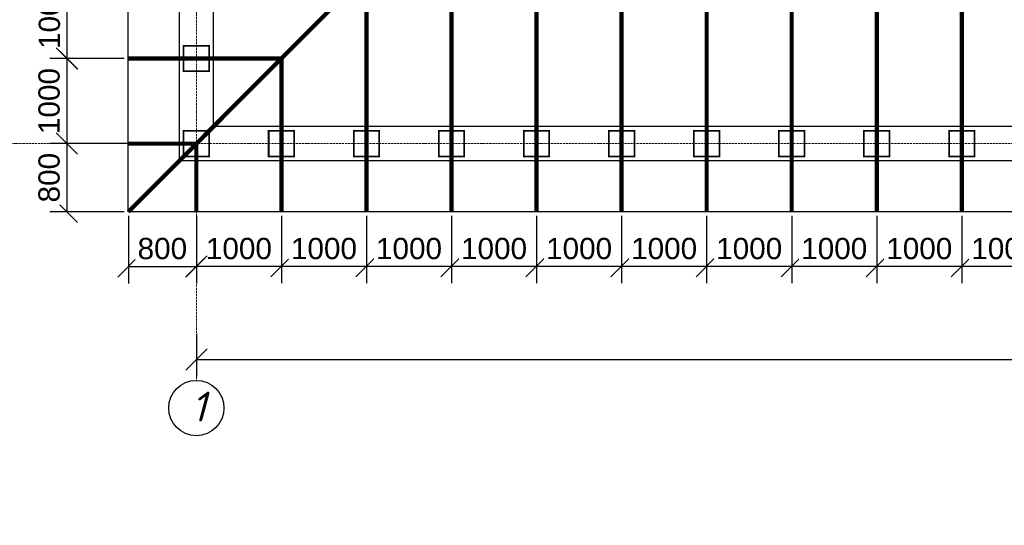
# Model space of a CAD drawing. Header units: millimetres. Extents: x 363306 to 7757304, y 1022887 to 1207196.
# Tile 679 of 1056: x 2357701 to 2369279, y 1065381 to 1071321. Entities that reach past the tile are written whole.
import ezdxf

# ---------------------------------------------------------------- set-up
doc = ezdxf.new("R2010")
doc.units = ezdxf.units.MM
doc.linetypes.add('ACAD_ISO10W100', pattern=[18, 12, -3, 0, -3])
doc.layers.add('0 @ 100', color=7, linetype='Continuous')
doc.layers.add('A3 pdf uchun', color=7, linetype='Continuous')
doc.layers.add('PLAN', color=250, linetype='Continuous', lineweight=25)
doc.styles.add('Arial Gyr', font='arial.ttf')
doc.styles.add('iso', font='isocpeur.TTF')
doc.styles.get("Standard").update_dxf_attribs({"font": 'isocpeui.ttf'})
doc.styles.add('ГОСТ 2.304', font='isocpeui.ttf')
doc.dimstyles.new('9580548', dxfattribs={"dimtxt": 250, "dimasz": 250, "dimexe": 200, "dimexo": 50, "dimgap": 80, "dimtad": 1, "dimtxsty": 'Arial Gyr', "dimblk": 'OBLIQUE', "dimcen": 2.5, "dimadec": 0, "dimazin": 0, "dimtfac": 1, "dimtmove": 0, "dimatfit": 1, "dimldrblk": 'OBLIQUE', "dimfxl": 0, "dimarcsym": 0})

# ---------------------------------------------------------------- blocks, each defined once
blk = doc.blocks.new('*U2058')
at = {"color": 5, "lineweight": 0, "const_width": 20}
blk.add_lwpolyline([(-150, 150), (150, 150), (150, -150), (-150, -150)], close=True, dxfattribs=at)
blk = doc.blocks.new('*U2059')
at = {"layer": 'A3 pdf uchun', "color": 0, "linetype": 'ByBlock', "lineweight": -2, "transparency": 16777216}
for p in [(0, 0), (1000, 0), (2000, 0), (3000, 0), (4000, 0), (5000, 0), (6000, 0), (7000, 0), (8000, 0)]:
    blk.add_blockref('*U2058', p, dxfattribs=at)
blk = doc.blocks.new('*U2050')
at = {"color": 5, "lineweight": 0, "const_width": 20}
blk.add_lwpolyline([(-150, 150), (150, 150), (150, -150), (-150, -150)], close=True, dxfattribs=at)
blk = doc.blocks.new('*U2051')
at = {"layer": 'A3 pdf uchun', "color": 0, "linetype": 'ByBlock', "lineweight": -2, "transparency": 16777216}
for p in [(0, 6000), (0, 5000), (0, 4000), (0, 3000), (0, 2000), (0, 1000), (0, 0)]:
    blk.add_blockref('*U2050', p, dxfattribs=at)
blk = doc.blocks.new('_Oblique')
at = {"color": 0, "linetype": 'ByBlock', "lineweight": -2}
blk.add_line((-0.5, -0.5), (0.5, 0.5), dxfattribs=at)
blk = doc.blocks.new('*D2060')
at = {"color": 0, "lineweight": -2, "ltscale": 0.05, "transparency": 16777216}
for p, q in [((2359779, 1067632), (2359779, 1067129)), ((2386779, 1067632), (2386779, 1067129)), ((2359779, 1067329), (2386779, 1067329))]:
    blk.add_line(p, q, dxfattribs=at)
at = {"layer": 'Defpoints', "color": 0, "lineweight": 30, "ltscale": 0.05, "transparency": 16777216}
for p in [(2359779, 1067682), (2386779, 1067682, 0), (2386779, 1067329)]:
    blk.add_point(p, dxfattribs=at)
at = {"color": 0, "lineweight": -2, "ltscale": 0.05, "transparency": 16777216, "xscale": 250, "yscale": 250, "zscale": 250, "rotation": 180}
blk.add_blockref('_Oblique', (2359779, 1067329), dxfattribs=at)
at = {"color": 0, "lineweight": -2, "ltscale": 0.05, "transparency": 16777216, "xscale": 250, "yscale": 250, "zscale": 250}
blk.add_blockref('_Oblique', (2386779, 1067329), dxfattribs=at)
at = {"color": 0, "lineweight": 0, "ltscale": 0.05, "transparency": 16777216, "insert": (2373279, 1067536), "char_height": 250, "attachment_point": 5, "style": 'Arial Gyr', "bg_fill": 3, "box_fill_scale": 1.1, "bg_fill_color": 256, "bg_fill_true_color": 13158600, "bg_fill_transparency": 0}
blk.add_mtext('26300', dxfattribs=at)
blk = doc.blocks.new('*D2093')
at = {"color": 0, "lineweight": -2, "ltscale": 0.05, "transparency": 16777216}
for p, q in [((2359779, 1069015), (2359779, 1068224)), ((2360779, 1069015), (2360779, 1068224)), ((2359779, 1068424), (2360779, 1068424))]:
    blk.add_line(p, q, dxfattribs=at)
at = {"layer": 'Defpoints', "color": 0, "lineweight": 30, "ltscale": 0.05, "transparency": 16777216}
for p in [(2359779, 1069065), (2360779, 1069065), (2360779, 1068424)]:
    blk.add_point(p, dxfattribs=at)
at = {"color": 0, "lineweight": -2, "ltscale": 0.05, "transparency": 16777216, "xscale": 250, "yscale": 250, "zscale": 250, "rotation": 180}
blk.add_blockref('_Oblique', (2359779, 1068424), dxfattribs=at)
at = {"color": 0, "lineweight": -2, "ltscale": 0.05, "transparency": 16777216, "xscale": 250, "yscale": 250, "zscale": 250}
blk.add_blockref('_Oblique', (2360779, 1068424), dxfattribs=at)
at = {"color": 0, "lineweight": 0, "ltscale": 0.05, "transparency": 16777216, "insert": (2360279, 1068631), "char_height": 250, "attachment_point": 5, "style": 'Arial Gyr', "bg_fill": 3, "box_fill_scale": 1.1, "bg_fill_color": 256, "bg_fill_true_color": 13158600, "bg_fill_transparency": 0}
blk.add_mtext('1000', dxfattribs=at)
blk = doc.blocks.new('*D2094')
at = {"color": 0, "lineweight": -2, "ltscale": 0.05, "transparency": 16777216}
for p, q in [((2360779, 1069015), (2360779, 1068224)), ((2361779, 1069015), (2361779, 1068224)), ((2360779, 1068424), (2361779, 1068424))]:
    blk.add_line(p, q, dxfattribs=at)
at = {"layer": 'Defpoints', "color": 0, "lineweight": 30, "ltscale": 0.05, "transparency": 16777216}
for p in [(2360779, 1069065), (2361779, 1069065), (2361779, 1068424)]:
    blk.add_point(p, dxfattribs=at)
at = {"color": 0, "lineweight": -2, "ltscale": 0.05, "transparency": 16777216, "xscale": 250, "yscale": 250, "zscale": 250, "rotation": 180}
blk.add_blockref('_Oblique', (2360779, 1068424), dxfattribs=at)
at = {"color": 0, "lineweight": -2, "ltscale": 0.05, "transparency": 16777216, "xscale": 250, "yscale": 250, "zscale": 250}
blk.add_blockref('_Oblique', (2361779, 1068424), dxfattribs=at)
at = {"color": 0, "lineweight": 0, "ltscale": 0.05, "transparency": 16777216, "insert": (2361279, 1068631), "char_height": 250, "attachment_point": 5, "style": 'Arial Gyr', "bg_fill": 3, "box_fill_scale": 1.1, "bg_fill_color": 256, "bg_fill_true_color": 13158600, "bg_fill_transparency": 0}
blk.add_mtext('1000', dxfattribs=at)
blk = doc.blocks.new('*D2095')
at = {"color": 0, "lineweight": -2, "ltscale": 0.05, "transparency": 16777216}
for p, q in [((2361779, 1069015), (2361779, 1068224)), ((2362779, 1069015), (2362779, 1068224)), ((2361779, 1068424), (2362779, 1068424))]:
    blk.add_line(p, q, dxfattribs=at)
at = {"layer": 'Defpoints', "color": 0, "lineweight": 30, "ltscale": 0.05, "transparency": 16777216}
for p in [(2361779, 1069065), (2362779, 1069065), (2362779, 1068424)]:
    blk.add_point(p, dxfattribs=at)
at = {"color": 0, "lineweight": -2, "ltscale": 0.05, "transparency": 16777216, "xscale": 250, "yscale": 250, "zscale": 250, "rotation": 180}
blk.add_blockref('_Oblique', (2361779, 1068424), dxfattribs=at)
at = {"color": 0, "lineweight": -2, "ltscale": 0.05, "transparency": 16777216, "xscale": 250, "yscale": 250, "zscale": 250}
blk.add_blockref('_Oblique', (2362779, 1068424), dxfattribs=at)
at = {"color": 0, "lineweight": 0, "ltscale": 0.05, "transparency": 16777216, "insert": (2362279, 1068631), "char_height": 250, "attachment_point": 5, "style": 'Arial Gyr', "bg_fill": 3, "box_fill_scale": 1.1, "bg_fill_color": 256, "bg_fill_true_color": 13158600, "bg_fill_transparency": 0}
blk.add_mtext('1000', dxfattribs=at)
blk = doc.blocks.new('*D2096')
at = {"color": 0, "lineweight": -2, "ltscale": 0.05, "transparency": 16777216}
for p, q in [((2362779, 1069015), (2362779, 1068224)), ((2363779, 1069015), (2363779, 1068224)), ((2362779, 1068424), (2363779, 1068424))]:
    blk.add_line(p, q, dxfattribs=at)
at = {"layer": 'Defpoints', "color": 0, "lineweight": 30, "ltscale": 0.05, "transparency": 16777216}
for p in [(2362779, 1069065), (2363779, 1069065), (2363779, 1068424)]:
    blk.add_point(p, dxfattribs=at)
at = {"color": 0, "lineweight": -2, "ltscale": 0.05, "transparency": 16777216, "xscale": 250, "yscale": 250, "zscale": 250, "rotation": 180}
blk.add_blockref('_Oblique', (2362779, 1068424), dxfattribs=at)
at = {"color": 0, "lineweight": -2, "ltscale": 0.05, "transparency": 16777216, "xscale": 250, "yscale": 250, "zscale": 250}
blk.add_blockref('_Oblique', (2363779, 1068424), dxfattribs=at)
at = {"color": 0, "lineweight": 0, "ltscale": 0.05, "transparency": 16777216, "insert": (2363279, 1068631), "char_height": 250, "attachment_point": 5, "style": 'Arial Gyr', "bg_fill": 3, "box_fill_scale": 1.1, "bg_fill_color": 256, "bg_fill_true_color": 13158600, "bg_fill_transparency": 0}
blk.add_mtext('1000', dxfattribs=at)
blk = doc.blocks.new('*D2097')
at = {"color": 0, "lineweight": -2, "ltscale": 0.05, "transparency": 16777216}
for p, q in [((2363779, 1069015), (2363779, 1068224)), ((2364779, 1069015), (2364779, 1068224)), ((2363779, 1068424), (2364779, 1068424))]:
    blk.add_line(p, q, dxfattribs=at)
at = {"layer": 'Defpoints', "color": 0, "lineweight": 30, "ltscale": 0.05, "transparency": 16777216}
for p in [(2363779, 1069065), (2364779, 1069065), (2364779, 1068424)]:
    blk.add_point(p, dxfattribs=at)
at = {"color": 0, "lineweight": -2, "ltscale": 0.05, "transparency": 16777216, "xscale": 250, "yscale": 250, "zscale": 250, "rotation": 180}
blk.add_blockref('_Oblique', (2363779, 1068424), dxfattribs=at)
at = {"color": 0, "lineweight": -2, "ltscale": 0.05, "transparency": 16777216, "xscale": 250, "yscale": 250, "zscale": 250}
blk.add_blockref('_Oblique', (2364779, 1068424), dxfattribs=at)
at = {"color": 0, "lineweight": 0, "ltscale": 0.05, "transparency": 16777216, "insert": (2364279, 1068631), "char_height": 250, "attachment_point": 5, "style": 'Arial Gyr', "bg_fill": 3, "box_fill_scale": 1.1, "bg_fill_color": 256, "bg_fill_true_color": 13158600, "bg_fill_transparency": 0}
blk.add_mtext('1000', dxfattribs=at)
blk = doc.blocks.new('*D2098')
at = {"color": 0, "lineweight": -2, "ltscale": 0.05, "transparency": 16777216}
for p, q in [((2364779, 1069015), (2364779, 1068224)), ((2365779, 1069015), (2365779, 1068224)), ((2364779, 1068424), (2365779, 1068424))]:
    blk.add_line(p, q, dxfattribs=at)
at = {"layer": 'Defpoints', "color": 0, "lineweight": 30, "ltscale": 0.05, "transparency": 16777216}
for p in [(2364779, 1069065), (2365779, 1069065), (2365779, 1068424)]:
    blk.add_point(p, dxfattribs=at)
at = {"color": 0, "lineweight": -2, "ltscale": 0.05, "transparency": 16777216, "xscale": 250, "yscale": 250, "zscale": 250, "rotation": 180}
blk.add_blockref('_Oblique', (2364779, 1068424), dxfattribs=at)
at = {"color": 0, "lineweight": -2, "ltscale": 0.05, "transparency": 16777216, "xscale": 250, "yscale": 250, "zscale": 250}
blk.add_blockref('_Oblique', (2365779, 1068424), dxfattribs=at)
at = {"color": 0, "lineweight": 0, "ltscale": 0.05, "transparency": 16777216, "insert": (2365279, 1068631), "char_height": 250, "attachment_point": 5, "style": 'Arial Gyr', "bg_fill": 3, "box_fill_scale": 1.1, "bg_fill_color": 256, "bg_fill_true_color": 13158600, "bg_fill_transparency": 0}
blk.add_mtext('1000', dxfattribs=at)
blk = doc.blocks.new('*D2099')
at = {"color": 0, "lineweight": -2, "ltscale": 0.05, "transparency": 16777216}
for p, q in [((2365779, 1069015), (2365779, 1068224)), ((2366779, 1069015), (2366779, 1068224)), ((2365779, 1068424), (2366779, 1068424))]:
    blk.add_line(p, q, dxfattribs=at)
at = {"layer": 'Defpoints', "color": 0, "lineweight": 30, "ltscale": 0.05, "transparency": 16777216}
for p in [(2365779, 1069065), (2366779, 1069065), (2366779, 1068424)]:
    blk.add_point(p, dxfattribs=at)
at = {"color": 0, "lineweight": -2, "ltscale": 0.05, "transparency": 16777216, "xscale": 250, "yscale": 250, "zscale": 250, "rotation": 180}
blk.add_blockref('_Oblique', (2365779, 1068424), dxfattribs=at)
at = {"color": 0, "lineweight": -2, "ltscale": 0.05, "transparency": 16777216, "xscale": 250, "yscale": 250, "zscale": 250}
blk.add_blockref('_Oblique', (2366779, 1068424), dxfattribs=at)
at = {"color": 0, "lineweight": 0, "ltscale": 0.05, "transparency": 16777216, "insert": (2366279, 1068631), "char_height": 250, "attachment_point": 5, "style": 'Arial Gyr', "bg_fill": 3, "box_fill_scale": 1.1, "bg_fill_color": 256, "bg_fill_true_color": 13158600, "bg_fill_transparency": 0}
blk.add_mtext('1000', dxfattribs=at)
blk = doc.blocks.new('*D2100')
at = {"color": 0, "lineweight": -2, "ltscale": 0.05, "transparency": 16777216}
for p, q in [((2366779, 1069015), (2366779, 1068224)), ((2367779, 1069015), (2367779, 1068224)), ((2366779, 1068424), (2367779, 1068424))]:
    blk.add_line(p, q, dxfattribs=at)
at = {"layer": 'Defpoints', "color": 0, "lineweight": 30, "ltscale": 0.05, "transparency": 16777216}
for p in [(2366779, 1069065), (2367779, 1069065), (2367779, 1068424)]:
    blk.add_point(p, dxfattribs=at)
at = {"color": 0, "lineweight": -2, "ltscale": 0.05, "transparency": 16777216, "xscale": 250, "yscale": 250, "zscale": 250, "rotation": 180}
blk.add_blockref('_Oblique', (2366779, 1068424), dxfattribs=at)
at = {"color": 0, "lineweight": -2, "ltscale": 0.05, "transparency": 16777216, "xscale": 250, "yscale": 250, "zscale": 250}
blk.add_blockref('_Oblique', (2367779, 1068424), dxfattribs=at)
at = {"color": 0, "lineweight": 0, "ltscale": 0.05, "transparency": 16777216, "insert": (2367279, 1068631), "char_height": 250, "attachment_point": 5, "style": 'Arial Gyr', "bg_fill": 3, "box_fill_scale": 1.1, "bg_fill_color": 256, "bg_fill_true_color": 13158600, "bg_fill_transparency": 0}
blk.add_mtext('1000', dxfattribs=at)
blk = doc.blocks.new('*D2101')
at = {"color": 0, "lineweight": -2, "ltscale": 0.05, "transparency": 16777216}
for p, q in [((2367779, 1069015), (2367779, 1068224)), ((2368779, 1069015), (2368779, 1068224)), ((2367779, 1068424), (2368779, 1068424))]:
    blk.add_line(p, q, dxfattribs=at)
at = {"layer": 'Defpoints', "color": 0, "lineweight": 30, "ltscale": 0.05, "transparency": 16777216}
for p in [(2367779, 1069065), (2368779, 1069065), (2368779, 1068424)]:
    blk.add_point(p, dxfattribs=at)
at = {"color": 0, "lineweight": -2, "ltscale": 0.05, "transparency": 16777216, "xscale": 250, "yscale": 250, "zscale": 250, "rotation": 180}
blk.add_blockref('_Oblique', (2367779, 1068424), dxfattribs=at)
at = {"color": 0, "lineweight": -2, "ltscale": 0.05, "transparency": 16777216, "xscale": 250, "yscale": 250, "zscale": 250}
blk.add_blockref('_Oblique', (2368779, 1068424), dxfattribs=at)
at = {"color": 0, "lineweight": 0, "ltscale": 0.05, "transparency": 16777216, "insert": (2368279, 1068631), "char_height": 250, "attachment_point": 5, "style": 'Arial Gyr', "bg_fill": 3, "box_fill_scale": 1.1, "bg_fill_color": 256, "bg_fill_true_color": 13158600, "bg_fill_transparency": 0}
blk.add_mtext('1000', dxfattribs=at)
blk = doc.blocks.new('*D2102')
at = {"color": 0, "lineweight": -2, "ltscale": 0.05, "transparency": 16777216}
for p, q in [((2368779, 1069015), (2368779, 1068224)), ((2369779, 1069015), (2369779, 1068224)), ((2368779, 1068424), (2369779, 1068424))]:
    blk.add_line(p, q, dxfattribs=at)
at = {"layer": 'Defpoints', "color": 0, "lineweight": 30, "ltscale": 0.05, "transparency": 16777216}
for p in [(2368779, 1069065), (2369779, 1069065), (2369779, 1068424)]:
    blk.add_point(p, dxfattribs=at)
at = {"color": 0, "lineweight": -2, "ltscale": 0.05, "transparency": 16777216, "xscale": 250, "yscale": 250, "zscale": 250, "rotation": 180}
blk.add_blockref('_Oblique', (2368779, 1068424), dxfattribs=at)
at = {"color": 0, "lineweight": -2, "ltscale": 0.05, "transparency": 16777216, "xscale": 250, "yscale": 250, "zscale": 250}
blk.add_blockref('_Oblique', (2369779, 1068424), dxfattribs=at)
at = {"color": 0, "lineweight": 0, "ltscale": 0.05, "transparency": 16777216, "insert": (2369279, 1068631), "char_height": 250, "attachment_point": 5, "style": 'Arial Gyr', "bg_fill": 3, "box_fill_scale": 1.1, "bg_fill_color": 256, "bg_fill_true_color": 13158600, "bg_fill_transparency": 0}
blk.add_mtext('1000', dxfattribs=at)
blk = doc.blocks.new('*D2295')
at = {"color": 0, "lineweight": -2, "ltscale": 0.05, "transparency": 16777216}
for p, q in [((2358929, 1071865), (2358060, 1071865)), ((2358260, 1070865), (2358260, 1071865)), ((2358929, 1070865), (2358060, 1070865))]:
    blk.add_line(p, q, dxfattribs=at)
at = {"layer": 'Defpoints', "color": 0, "lineweight": 30, "ltscale": 0.05, "transparency": 16777216}
for p in [(2358260, 1071865), (2358979, 1071865), (2358979, 1070865)]:
    blk.add_point(p, dxfattribs=at)
at = {"color": 0, "lineweight": -2, "ltscale": 0.05, "transparency": 16777216, "xscale": 250, "yscale": 250, "zscale": 250}
for p, rotation in [((2358260, 1071865), 90), ((2358260, 1070865), 270)]:
    blk.add_blockref('_Oblique', p, dxfattribs=dict(at, rotation=rotation))
at = {"color": 0, "lineweight": 0, "ltscale": 0.05, "transparency": 16777216, "insert": (2358052, 1071365), "char_height": 250, "attachment_point": 5, "rotation": 90, "style": 'Arial Gyr', "bg_fill": 3, "box_fill_scale": 1.1, "bg_fill_color": 256, "bg_fill_true_color": 13158600, "bg_fill_transparency": 0}
blk.add_mtext('1000', dxfattribs=at)
blk = doc.blocks.new('*D2311')
at = {"color": 0, "lineweight": -2, "ltscale": 0.05, "transparency": 16777216}
for p, q in [((2358979, 1069015), (2358979, 1068223)), ((2359779, 1069015), (2359779, 1068223)), ((2358979, 1068423), (2359779, 1068423))]:
    blk.add_line(p, q, dxfattribs=at)
at = {"layer": 'Defpoints', "color": 0, "lineweight": 30, "ltscale": 0.05, "transparency": 16777216}
for p in [(2358979, 1069065), (2359779, 1069065), (2359779, 1068423)]:
    blk.add_point(p, dxfattribs=at)
at = {"color": 0, "lineweight": -2, "ltscale": 0.05, "transparency": 16777216, "xscale": 250, "yscale": 250, "zscale": 250, "rotation": 180}
blk.add_blockref('_Oblique', (2358979, 1068423), dxfattribs=at)
at = {"color": 0, "lineweight": -2, "ltscale": 0.05, "transparency": 16777216, "xscale": 250, "yscale": 250, "zscale": 250}
blk.add_blockref('_Oblique', (2359779, 1068423), dxfattribs=at)
at = {"color": 0, "lineweight": 0, "ltscale": 0.05, "transparency": 16777216, "insert": (2359379, 1068631), "char_height": 250, "attachment_point": 5, "style": 'Arial Gyr', "bg_fill": 3, "box_fill_scale": 1.1, "bg_fill_color": 256, "bg_fill_true_color": 13158600, "bg_fill_transparency": 0}
blk.add_mtext('800', dxfattribs=at)
blk = doc.blocks.new('*D2259')
at = {"color": 0, "lineweight": -2, "ltscale": 0.05, "transparency": 16777216}
for p, q in [((2358929, 1070865), (2358056, 1070865)), ((2358256, 1070865), (2358256, 1069865)), ((2359028, 1069865), (2358056, 1069865))]:
    blk.add_line(p, q, dxfattribs=at)
at = {"layer": 'Defpoints', "color": 0, "lineweight": 30, "ltscale": 0.05, "transparency": 16777216}
for p in [(2358979, 1070865), (2358256, 1069865), (2359078, 1069865)]:
    blk.add_point(p, dxfattribs=at)
at = {"color": 0, "lineweight": -2, "ltscale": 0.05, "transparency": 16777216, "xscale": 250, "yscale": 250, "zscale": 250}
for p, rotation in [((2358256, 1070865), 90), ((2358256, 1069865), 270)]:
    blk.add_blockref('_Oblique', p, dxfattribs=dict(at, rotation=rotation))
at = {"color": 0, "lineweight": 0, "ltscale": 0.05, "transparency": 16777216, "insert": (2358048, 1070365), "char_height": 250, "attachment_point": 5, "rotation": 90, "style": 'Arial Gyr', "bg_fill": 3, "box_fill_scale": 1.1, "bg_fill_color": 256, "bg_fill_true_color": 13158600, "bg_fill_transparency": 0}
blk.add_mtext('1000', dxfattribs=at)
blk = doc.blocks.new('*D2260')
at = {"color": 0, "lineweight": -2, "ltscale": 0.05, "transparency": 16777216}
for p, q in [((2359028, 1069865), (2358056, 1069865)), ((2358256, 1069865), (2358256, 1069065)), ((2358929, 1069065), (2358056, 1069065))]:
    blk.add_line(p, q, dxfattribs=at)
at = {"layer": 'Defpoints', "color": 0, "lineweight": 30, "ltscale": 0.05, "transparency": 16777216}
for p in [(2359078, 1069865), (2358256, 1069065), (2358979, 1069065)]:
    blk.add_point(p, dxfattribs=at)
at = {"color": 0, "lineweight": -2, "ltscale": 0.05, "transparency": 16777216, "xscale": 250, "yscale": 250, "zscale": 250}
for p, rotation in [((2358256, 1069865), 90), ((2358256, 1069065), 270)]:
    blk.add_blockref('_Oblique', p, dxfattribs=dict(at, rotation=rotation))
at = {"color": 0, "lineweight": 0, "ltscale": 0.05, "transparency": 16777216, "insert": (2358048, 1069465), "char_height": 250, "attachment_point": 5, "rotation": 90, "style": 'Arial Gyr', "bg_fill": 3, "box_fill_scale": 1.1, "bg_fill_color": 256, "bg_fill_true_color": 13158600, "bg_fill_transparency": 0}
blk.add_mtext('800', dxfattribs=at)

msp = doc.modelspace()

# ---------------------------------------------------------------- linework, layer by layer
at = {"ltscale": 100}
for p, q in [((2358978.794, 1069064.671, 0), (2358978.794, 1086264.671, 0)), ((2387578.794, 1069064.671, 0), (2358978.794, 1069064.671, 0))]:
    msp.add_line(p, q, dxfattribs=at)
at = {"color": 252, "ltscale": 800}
for p, q in [((2359578.794, 1069664.671, 0), (2359578.794, 1085664.671, 0)), ((2359978.794, 1070064.671, 0), (2359978.794, 1085264.671, 0)), ((2386578.794, 1070064.671, 0), (2359978.794, 1070064.671, 0)), ((2386978.794, 1069664.671, 0), (2359578.794, 1069664.671, 0))]:
    msp.add_line(p, q, dxfattribs=at)
at = {"color": 251, "linetype": 'ACAD_ISO10W100', "lineweight": 9, "ltscale": 2, "true_color": 0x636466}
for p, q in [((2359778.794, 1085464.671, 0), (2359778.794, 1067083.448, 0)), ((2356039.626, 1069864.671, 0), (2386778.794, 1069864.671, 0))]:
    msp.add_line(p, q, dxfattribs=at)
at = {"color": 159, "lineweight": 0, "true_color": 0x22346e, "const_width": 50, "elevation": 0}
msp.add_lwpolyline([(2358978.794, 1069064.671), (2367578.794, 1077664.671), (2358978.794, 1086264.671)], dxfattribs=at)
at = {"color": 116, "lineweight": 0, "true_color": 0x136734, "const_width": 50, "elevation": 0}
for points in [[(2367778.794, 1077664.671), (2367778.794, 1069064.671)], [(2368778.794, 1077664.671), (2368778.794, 1069064.671)], [(2366778.794, 1076864.671), (2366778.794, 1069064.671)], [(2365778.794, 1075864.671), (2365778.794, 1069064.671)], [(2364778.794, 1074864.671), (2364778.794, 1069064.671)], [(2363778.794, 1073864.671), (2363778.794, 1069064.671)], [(2362778.794, 1072864.671), (2362778.794, 1069064.671)], [(2361778.794, 1071864.671), (2361778.794, 1069064.671)], [(2360778.794, 1070864.671), (2358978.794, 1070864.671)], [(2360778.794, 1070864.671), (2360778.794, 1069064.671)], [(2359778.794, 1069864.671), (2358978.794, 1069864.671)], [(2359778.794, 1069864.671), (2359778.794, 1069064.671)]]:
    msp.add_lwpolyline(points, dxfattribs=at)
at = {"color": 5, "lineweight": 0, "const_width": 20, "elevation": 0}
msp.add_lwpolyline([(2359628.794, 1070014.671), (2359928.794, 1070014.671), (2359928.794, 1069714.671), (2359628.794, 1069714.671)], close=True, dxfattribs=at)
at = {"layer": 'PLAN', "color": 158, "lineweight": 30}
msp.add_circle((2359778.794, 1066758.563, 0), 324.885, dxfattribs=at)

# ---------------------------------------------------------------- block references
at = {"layer": 'A3 pdf uchun', "color": 18, "lineweight": 30, "true_color": 0x000000}
for name, p in [('*U2051', (2359778.794, 1070864.671, 0)), ('*U2059', (2360778.794, 1069864.671, 0))]:
    msp.add_blockref(name, p, dxfattribs=at)

# ---------------------------------------------------------------- texts
at = {"color": 0, "lineweight": -2, "ltscale": 5, "insert": (1348958.4, 1070865.149), "char_height": 300, "width": 17773.54363, "attachment_point": 1, "style": 'iso'}
msp.add_mtext('\\pi7162.827;{\\fISOCPEUR|b0|i1|c204|p34;Примечание:\\P\\pi0;1. \\C256;Данный лист читать совместно с листами\\C0; КP- \\P2. Горизонтальные сетки СГ-1, СГ-2, СГ-3  устраиваются по длине в стенах и в перегородках, через каждый 600 мм расстояние по высоте.\\P\\C256;3. Стены  выполнить из газоблока изготавливается автоклавным методом D600/\\PКладку выполнить с применением однорядной перевязки\\P5.Контроль качества материалов и работ выполнять согласно указаниям \\PКМК 2.01.03-19, КМК 3.03.01-98 и ППР.\\P6. Все внутренние дверные отверстие монтажировать на отм. +2,100.\\P7. Прочность клеевого состава или раствора должна обеспечить величину нормального сцепления не менее 1,2 кгс/см².}', dxfattribs=at)
at = {"insert": (2316932.162, 1068179.989, 0), "char_height": 260, "width": 4079.59155, "attachment_point": 4}
msp.add_mtext('\\pi388.99274;Водосточная труба\\P\\pi976.94729;150 х 100 мм. ', dxfattribs=at)
at = {"layer": '0 @ 100', "color": 7, "insert": (761996.908, 1075986.433), "char_height": 318.940213, "width": 19697.5359, "attachment_point": 4, "style": 'ГОСТ 2.304'}
msp.add_mtext('\\pi5457.36288;{\\fISOCPEUR|b1|i1|c204|p34;Характеристика участка строительства:\\P\\pi0;\\P}Расчетная зимняя температура воздух 15 °С.\\PСкоростной напор ветра   - 38кг/м2.\\PВес снегового покрова    - 50кг/м2.\\PКлассификация зданий по функциональной пожарной опасности - Ф 4.1 \\PКоэффициент надежности по назначению - 0.95\\P\\P^IПроектом разработано подъёмник для мало мобильных граждан населения грузоподъемностью 250 кг. скоростью 0,25 см/с. Двери шахт подъёмника противопожарные с пределом огнестойкости El 30. Подъёмники оборудованы кабинами габаритами 1500х1500 мм, ширина дверей кабины обеспечивает проезд инвалидной коляски. Для экстренных случаев подъёмник оснащен дополнительным аккумулятором и механическим спуском для безопасного спуска пассажира в нулевую отметку. Так же в дверях подъёмника установлены замки датчики которые открываются с ключевыми картами, чтобы открыть двери подъёмника.\\P^IС внешней и внутренней стороны наружных стен предусмотрено обшивка из аквапанелей толщиной 12,5мм с утеплением из минераловатной ваты на кварцевой основе, А =0,040 Вт/мС, толщиной 100мм. (по теплотехническому расчету). Наружная отделка из органическое стекло.\\P^IПодрядчик обязан предоставить заказчику сертификаты соответствия и пожарной безопасности на фасадную систему и все применяемые в данной системе материалы и изделия.\\PКонструкции, изделия и материалы применены по действующим стандартам, ТУ, сертификатам. На путях эвакуации используются отделочные материалы, соответствующие требованиям п. 5.25 ШНК 2.01.02-04.\\PОтделка стен с внутренней стороны окраска водоэмульсионными красками светлых тонов. Во внутренней и наружной отделке использованы современные отделочные материалы используемые на территории Республики Узбекистан.\\P^IКрыша - скатная из металлических профилированных листов с полимерными покрытиями с обеих сторон толщ.0,55мм по металлическим конструкциям.\\P^IПо периметру наружных стен устраивается бетонная отмостка. Бетон кл.В 7,5 шириной 1000 мм, толщиной 50 мм по гравийному основанию толщиной 100 мм -150 мм.\\P^IВсе строительно-монтажные работы вести согласно указаний соответствующих строительных норм и проекта производства работ (П.П.Р.) на основании ШНК 3.01.01 - 03 и КМК 3.01.02 - 00.', dxfattribs=at)
at = {"layer": 'PLAN', "lineweight": 30, "insert": (2359894.577, 1066951.351, 0), "char_height": 350, "width": 338.65741, "attachment_point": 3}
msp.add_mtext('1', dxfattribs=at)

# ---------------------------------------------------------------- next in the draw order: dimensions: what is measured, and where the dimension line sits
at = {"color": 18, "lineweight": 0, "ltscale": 0.05, "true_color": 0x000000}
dim = msp.add_linear_dim(base=(2358259.604, 1071864.671, 0), p1=(2358978.794, 1070864.671, 0), p2=(2358978.794, 1071864.671, 0), angle=90, dimstyle='9580548', override={"dimdec": 0, "dimtdec": 0, "dimtmove": 1, "dimfxl": 10, "dimtfill": 1, "dimarcsym": 2}, dxfattribs=at)
dim.commit()
dim.dimension.update_dxf_attribs({"geometry": '*D2295', "text_midpoint": (2358051.961, 1071364.671, 0)})
dim = msp.add_linear_dim(base=(2360778.794, 1068423.633, 0), p1=(2359778.794, 1069064.671, 0), p2=(2360778.794, 1069064.671, 0), dimstyle='9580548', override={"dimdec": 0, "dimtdec": 0, "dimtmove": 1, "dimfxl": 10, "dimtfill": 1, "dimarcsym": 2}, dxfattribs=at)
dim.commit()
dim.dimension.update_dxf_attribs({"geometry": '*D2093', "text_midpoint": (2360278.794, 1068631.276, 0)})
dim = msp.add_linear_dim(base=(2386778.794, 1067328.536, 0), p1=(2359778.794, 1067681.734, 0), p2=(2386778.794, 1067681.734, 0), text='26300', dimstyle='9580548', override={"dimdec": 0, "dimtdec": 0, "dimfxl": 10, "dimtfill": 1, "dimarcsym": 2}, dxfattribs=at)
dim.commit()
dim.dimension.update_dxf_attribs({"geometry": '*D2060', "text_midpoint": (2373278.794, 1067536.265, 0)})

# ---------------------------------------------------------------- next in the draw order: dimensions: what is measured, and where the dimension line sits
dim = msp.add_linear_dim(base=(2358255.854, 1069864.671, 0), p1=(2358978.794, 1070864.671, 0), p2=(2359077.626, 1069864.671, 0), angle=90, dimstyle='9580548', override={"dimdec": 0, "dimtdec": 0, "dimfxl": 10, "dimtfill": 1, "dimarcsym": 2}, dxfattribs=at)
dim.commit()
dim.dimension.update_dxf_attribs({"geometry": '*D2259', "text_midpoint": (2358048.211, 1070364.671, 0)})
for base, p1, p2, override, picture, middle in [((2359778.794, 1068423.31, 0), (2358978.794, 1069064.671, 0), (2359778.794, 1069064.671, 0), {"dimdec": 0, "dimtdec": 0, "dimfxl": 10, "dimtfill": 1, "dimarcsym": 2}, '*D2311', (2359378.794, 1068630.953, 0)), ((2361778.794, 1068423.633, 0), (2360778.794, 1069064.671, 0), (2361778.794, 1069064.671, 0), {"dimdec": 0, "dimtdec": 0, "dimtmove": 1, "dimfxl": 10, "dimtfill": 1, "dimarcsym": 2}, '*D2094', (2361278.794, 1068631.276, 0))]:
    dim = msp.add_linear_dim(base=base, p1=p1, p2=p2, dimstyle='9580548', override=override, dxfattribs=at)
    dim.commit()
    dim.dimension.update_dxf_attribs({"geometry": picture, "text_midpoint": middle})

# ---------------------------------------------------------------- next in the draw order: dimensions: what is measured, and where the dimension line sits
dim = msp.add_linear_dim(base=(2358255.854, 1069064.671, 0), p1=(2359077.626, 1069864.671, 0), p2=(2358978.794, 1069064.671, 0), angle=90, dimstyle='9580548', override={"dimdec": 0, "dimtdec": 0, "dimtmove": 1, "dimfxl": 10, "dimtfill": 1, "dimarcsym": 2}, dxfattribs=at)
dim.commit()
dim.dimension.update_dxf_attribs({"geometry": '*D2260', "text_midpoint": (2358048.211, 1069464.671, 0)})
dim = msp.add_linear_dim(base=(2362778.794, 1068423.633, 0), p1=(2361778.794, 1069064.671, 0), p2=(2362778.794, 1069064.671, 0), dimstyle='9580548', override={"dimdec": 0, "dimtdec": 0, "dimtmove": 1, "dimfxl": 10, "dimtfill": 1, "dimarcsym": 2}, dxfattribs=at)
dim.commit()
dim.dimension.update_dxf_attribs({"geometry": '*D2095', "text_midpoint": (2362278.794, 1068631.276, 0)})

# ---------------------------------------------------------------- next in the draw order: dimensions: what is measured, and where the dimension line sits
dim = msp.add_linear_dim(base=(2363778.794, 1068423.633, 0), p1=(2362778.794, 1069064.671, 0), p2=(2363778.794, 1069064.671, 0), dimstyle='9580548', override={"dimdec": 0, "dimtdec": 0, "dimtmove": 1, "dimfxl": 10, "dimtfill": 1, "dimarcsym": 2}, dxfattribs=at)
dim.commit()
dim.dimension.update_dxf_attribs({"geometry": '*D2096', "text_midpoint": (2363278.794, 1068631.276, 0)})

# ---------------------------------------------------------------- next in the draw order: dimensions: what is measured, and where the dimension line sits
dim = msp.add_linear_dim(base=(2364778.794, 1068423.633, 0), p1=(2363778.794, 1069064.671, 0), p2=(2364778.794, 1069064.671, 0), dimstyle='9580548', override={"dimdec": 0, "dimtdec": 0, "dimtmove": 1, "dimfxl": 10, "dimtfill": 1, "dimarcsym": 2}, dxfattribs=at)
dim.commit()
dim.dimension.update_dxf_attribs({"geometry": '*D2097', "text_midpoint": (2364278.794, 1068631.276, 0)})

# ---------------------------------------------------------------- next in the draw order: dimensions: what is measured, and where the dimension line sits
dim = msp.add_linear_dim(base=(2365778.794, 1068423.633, 0), p1=(2364778.794, 1069064.671, 0), p2=(2365778.794, 1069064.671, 0), dimstyle='9580548', override={"dimdec": 0, "dimtdec": 0, "dimtmove": 1, "dimfxl": 10, "dimtfill": 1, "dimarcsym": 2}, dxfattribs=at)
dim.commit()
dim.dimension.update_dxf_attribs({"geometry": '*D2098', "text_midpoint": (2365278.794, 1068631.276, 0)})

# ---------------------------------------------------------------- next in the draw order: dimensions: what is measured, and where the dimension line sits
dim = msp.add_linear_dim(base=(2366778.794, 1068423.633, 0), p1=(2365778.794, 1069064.671, 0), p2=(2366778.794, 1069064.671, 0), dimstyle='9580548', override={"dimdec": 0, "dimtdec": 0, "dimtmove": 1, "dimfxl": 10, "dimtfill": 1, "dimarcsym": 2}, dxfattribs=at)
dim.commit()
dim.dimension.update_dxf_attribs({"geometry": '*D2099', "text_midpoint": (2366278.794, 1068631.276, 0)})

# ---------------------------------------------------------------- next in the draw order: dimensions: what is measured, and where the dimension line sits
dim = msp.add_linear_dim(base=(2367778.794, 1068423.633, 0), p1=(2366778.794, 1069064.671, 0), p2=(2367778.794, 1069064.671, 0), dimstyle='9580548', override={"dimdec": 0, "dimtdec": 0, "dimtmove": 1, "dimfxl": 10, "dimtfill": 1, "dimarcsym": 2}, dxfattribs=at)
dim.commit()
dim.dimension.update_dxf_attribs({"geometry": '*D2100', "text_midpoint": (2367278.794, 1068631.276, 0)})

# ---------------------------------------------------------------- next in the draw order: dimensions: what is measured, and where the dimension line sits
dim = msp.add_linear_dim(base=(2368778.794, 1068423.633, 0), p1=(2367778.794, 1069064.671, 0), p2=(2368778.794, 1069064.671, 0), dimstyle='9580548', override={"dimdec": 0, "dimtdec": 0, "dimtmove": 1, "dimfxl": 10, "dimtfill": 1, "dimarcsym": 2}, dxfattribs=at)
dim.commit()
dim.dimension.update_dxf_attribs({"geometry": '*D2101', "text_midpoint": (2368278.794, 1068631.276, 0)})

# ---------------------------------------------------------------- next in the draw order: dimensions: what is measured, and where the dimension line sits
dim = msp.add_linear_dim(base=(2369778.794, 1068423.633, 0), p1=(2368778.794, 1069064.671, 0), p2=(2369778.794, 1069064.671, 0), dimstyle='9580548', override={"dimdec": 0, "dimtdec": 0, "dimtmove": 1, "dimfxl": 10, "dimtfill": 1, "dimarcsym": 2}, dxfattribs=at)
dim.commit()
dim.dimension.update_dxf_attribs({"geometry": '*D2102', "text_midpoint": (2369278.794, 1068631.276, 0)})

doc.saveas('drawing.dxf')
